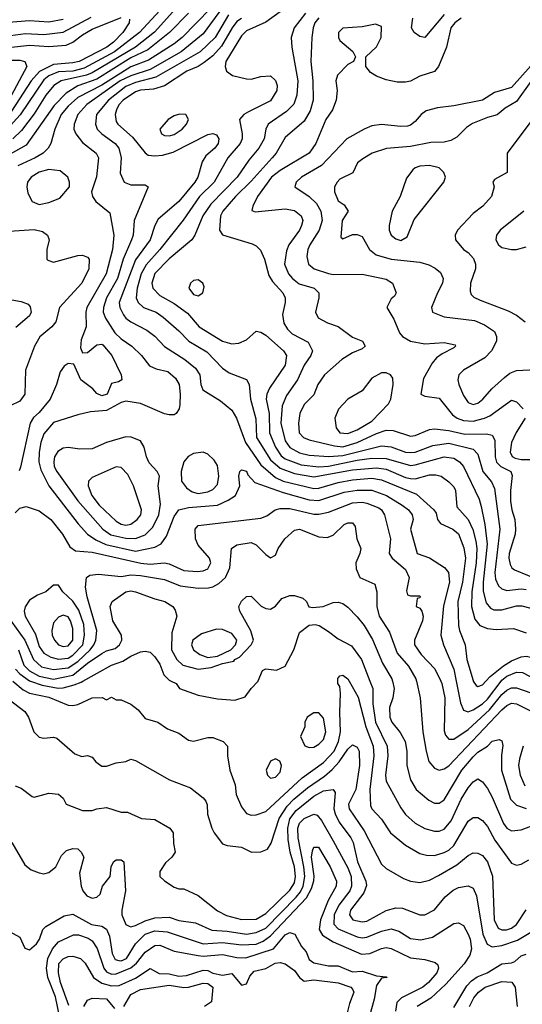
# Model space of a CAD drawing. Header units: inches. Extents: x 1793389 to 1900389, y 320802 to 470796.
# Tile 334 of 656: x 1845189 to 1847274, y 408659 to 412744. Entities that reach past the tile are written whole.
import ezdxf

# ---------------------------------------------------------------- set-up
doc = ezdxf.new("R2010")
doc.units = ezdxf.units.IN
doc.header["$MEASUREMENT"] = 0
doc.layers.add('B8440', color=7, linetype='Continuous')
doc.layers.add('B8441', color=7, linetype='Continuous')

msp = doc.modelspace()

# ---------------------------------------------------------------- linework, layer by layer
at = {"layer": 'B8440', "color": 2}
for points, elevation in [([(1845160.4, 410000), (1845203.8, 409963.8), (1845230, 409950.3), (1845310, 409933.1), (1845390, 409900.5), (1845410, 409898.8), (1845430, 409902.8), (1845490, 409930.6), (1845532, 409932), (1845550, 409922), (1845570, 409934), (1845590, 409922), (1845610, 409922), (1845650, 409904.7), (1845681.4, 409881.4), (1845710, 409844.7), (1845762, 409830), (1845802.5, 409802.5), (1845850, 409784.7), (1845890, 409754.8), (1845910, 409750.8), (1845970, 409766), (1845990, 409766), (1846034, 409750), (1846052, 409730), (1846051.3, 409690), (1846060.7, 409630), (1846082.8, 409570), (1846086.8, 409530), (1846110, 409478), (1846130, 409451.3), (1846150, 409444), (1846170, 409444.9), (1846210, 409459.3), (1846361.4, 409598.6), (1846450, 409662.6), (1846493.3, 409710), (1846512, 409750), (1846520.9, 409790), (1846516.9, 409870), (1846520.9, 409950), (1846517.5, 409977.5), (1846509.5, 409990), (1846509.4, 410000)], 270), ([(1845233.8, 410000), (1845282.9, 409982.9), (1845348.8, 409971.2), (1845370, 409972.4), (1845415.1, 409984.9), (1845443.8, 409996.2), (1845450.6, 410000)], 274), ([(1845818, 410000), (1845838, 409990), (1845852, 409970), (1845930, 409942), (1846010, 409926.8), (1846081.4, 409921.4), (1846125.2, 409934.8), (1846149, 409970), (1846178.7, 410000)], 274), ([(1846556.4, 410000), (1846594, 409934), (1846626, 409810), (1846655.6, 409730), (1846659, 409690), (1846642, 409550), (1846644.7, 409484.7), (1846650.7, 409470), (1846690, 409426.8), (1846727.3, 409370), (1846790, 409319.1), (1846850, 409284.9), (1846877.5, 409277.5), (1846910, 409277.1), (1846950, 409288.4), (1846970, 409299.3), (1846990, 409318), (1847050, 409419.1), (1847070, 409434), (1847090, 409434), (1847110, 409422), (1847130, 409397.3), (1847160.5, 409340.5), (1847230, 409244.7), (1847250, 409236), (1847270, 409241), (1847302, 409258)], 270), ([(1846642.4, 410000), (1846654, 409970), (1846654.9, 409905.1), (1846664.9, 409830), (1846714, 409730), (1846717, 409690), (1846706.7, 409610), (1846710, 409584.7), (1846770, 409474.8), (1846790, 409447.3), (1846830, 409410.7), (1846870, 409388), (1846910, 409378), (1846930, 409378), (1846950, 409385.5), (1846979.5, 409420.5), (1847021.3, 409510), (1847050, 409557.3), (1847070, 409582.8), (1847090, 409594), (1847110, 409582.8), (1847130, 409554.8), (1847150, 409518.8), (1847197.1, 409410), (1847210, 409390.7), (1847230, 409379.1), (1847270, 409383.8), (1847370, 409420.3)], 274), ([(1846735.8, 410000), (1846743, 409970), (1846737.1, 409930), (1846723.8, 409890), (1846724.9, 409850), (1846733.4, 409830), (1846767.2, 409787.2), (1846788.2, 409750), (1846794.9, 409710), (1846795.5, 409650), (1846810.6, 409590), (1846834, 409550), (1846886.2, 409506.2), (1846910, 409494), (1846930, 409494), (1846950, 409507.3), (1847023.5, 409630), (1847070, 409686.4), (1847090, 409704.9), (1847129.7, 409730.3), (1847150, 409750.7), (1847178, 409758), (1847190, 409752), (1847193.4, 409733.4), (1847187.7, 409692.3), (1847188.2, 409630), (1847226, 409510), (1847250, 409485.5), (1847290, 409472.2)], 278), ([(1846835.6, 410000), (1846850.7, 409930), (1846861.6, 409790), (1846875.5, 409710), (1846886.7, 409666.7), (1846910, 409638.8), (1846930, 409630.7), (1846950, 409635.5), (1846970, 409648.2), (1847190, 409880.4), (1847210, 409899.5), (1847230, 409908.4), (1847250, 409906), (1847314, 409874)], 282), ([(1846936.5, 410000), (1846941.3, 409990), (1846953.4, 409930), (1846950, 409794), (1846955.5, 409775.5), (1846970, 409758.8), (1846990, 409759.1), (1847050, 409799.5), (1847139, 409881), (1847190, 409944.6), (1847210, 409962.6), (1847230, 409971.8), (1847250, 409972), (1847310, 409951.7)], 286), ([(1847000.1, 410000), (1847017.6, 409910), (1847030, 409878.8), (1847050, 409873), (1847070, 409880.3), (1847110, 409906), (1847130, 409925.7), (1847186.5, 410000)], 290), ([(1847071.3, 410000), (1847082.4, 409982.4), (1847090, 409977.3), (1847110, 409984.9), (1847123.8, 410000)], 294), ([(1845110.8, 409950), (1845210, 409874), (1845225.5, 409850), (1845247.7, 409790), (1845270, 409768), (1845290, 409763.8), (1845330, 409766.8), (1845342.8, 409762.8), (1845418, 409698), (1845447.1, 409687.1), (1845470.8, 409690.8), (1845490, 409684.7), (1845505.2, 409665.2), (1845530, 409647.3), (1845550, 409647.7), (1845590, 409660.7), (1845630, 409666.8), (1845650, 409676), (1845670, 409671.3), (1845810.7, 409590.7), (1845897.3, 409557.3), (1845950, 409516), (1845961.4, 409501.4), (1845967.3, 409487.3), (1845968.3, 409448.3), (1845986.8, 409390), (1845996, 409370), (1846030, 409324.7), (1846050, 409318), (1846108.9, 409311.1), (1846151.1, 409291.1), (1846190, 409291.3), (1846217.2, 409302.8), (1846232.3, 409327.7), (1846265.4, 409430), (1846299.1, 409480.9), (1846326.6, 409510), (1846383.1, 409556.9), (1846454.2, 409605.8), (1846486.3, 409633.7), (1846514.8, 409665.2), (1846550, 409717.3), (1846570, 409736), (1846590, 409726), (1846597.1, 409710), (1846598.7, 409650), (1846583.7, 409550), (1846554, 409490), (1846555.8, 409470), (1846618.5, 409378.5), (1846690, 409241), (1846710, 409222.8), (1846781.1, 409181.1), (1846810, 409170.7), (1846850, 409164.9), (1846890, 409174.9), (1846927, 409193), (1847002.3, 409237.7), (1847050, 409277.3), (1847070, 409287.3), (1847090, 409286.8), (1847110, 409277.3), (1847130.5, 409250), (1847150.3, 409190.3), (1847157.6, 409010), (1847174.6, 408974.6), (1847190, 408968.2), (1847208.4, 408968.4), (1847230, 408975.5), (1847250, 408990.7), (1847290, 409050.8)], 266), ([(1847278.7, 409730), (1847262.3, 409677.7), (1847258.7, 409650), (1847265.3, 409610), (1847285.2, 409565.2)], 282), ([(1845170, 409566), (1845195.3, 409555.3), (1845241, 409521), (1845250, 409518), (1845310, 409534.8), (1845350.9, 409530.9), (1845370, 409514), (1845382, 409490), (1845450, 409462.8), (1845490, 409462.8), (1845510, 409470.8), (1845550, 409476), (1845610, 409456), (1845636.9, 409456.9), (1845694, 409430), (1845750, 409426), (1845812, 409390), (1845826, 409370), (1845827.1, 409327.1), (1845834.8, 409290), (1845821, 409270), (1845794.4, 409245.6), (1845771.3, 409210), (1845771.3, 409190), (1845790, 409171.3), (1845830, 409144.7), (1845850, 409138), (1845870, 409138), (1845930, 409111), (1846010, 409047.3), (1846047.1, 409027.1), (1846110, 409010.5), (1846170, 409012.7), (1846210, 409036.4), (1846310, 409132.4), (1846330, 409162.8), (1846332.9, 409190), (1846329.7, 409230), (1846312, 409290), (1846303, 409343), (1846301.4, 409390), (1846310.6, 409429.4), (1846336.9, 409463.1), (1846410, 409522.6), (1846450, 409544.9), (1846490, 409550.7), (1846497.5, 409537.5), (1846493.1, 409470), (1846498, 409450), (1846514.5, 409414.5), (1846562.4, 409350), (1846572.2, 409330), (1846590.3, 409250), (1846625.3, 409170), (1846628.3, 409151.7), (1846617.7, 409122.3), (1846561.6, 409050), (1846558, 409030), (1846571, 409010), (1846610, 409001.3), (1846630, 409004.9), (1846710, 409048), (1846750, 409059.1), (1846777.5, 409057.5), (1846850, 409030.8), (1846870, 409030.7), (1846910, 409050.7), (1846954.2, 409105.8), (1846987.6, 409132.4), (1847010, 409144), (1847050, 409150.7), (1847070, 409141), (1847084, 409110), (1847110.3, 408950), (1847129, 408909), (1847150, 408898.4), (1847190, 408903.6), (1847254, 408926), (1847330, 408970.4)], 262), ([(1845156, 409330), (1845210, 409238), (1845236.9, 409216.9), (1845270, 409204.7), (1845290, 409201), (1845310, 409206), (1845339, 409230), (1845363.2, 409276.8), (1845383.2, 409296.8), (1845410, 409306), (1845430, 409304.7), (1845444.7, 409290), (1845454.8, 409270), (1845436.9, 409203.1), (1845444, 409150), (1845450.8, 409130), (1845467.7, 409110), (1845490, 409099.1), (1845510, 409104), (1845523.2, 409116.8), (1845533.2, 409150), (1845564, 409190), (1845568.7, 409230), (1845578, 409250), (1845590, 409258), (1845610, 409258), (1845622, 409250), (1845628, 409130), (1845612.4, 409050), (1845612.7, 409030), (1845630, 408990.8), (1845643.1, 408983.1), (1845650, 408980.5), (1845670, 408986.4), (1845710, 409005.7), (1845750, 409018), (1845810, 409021.3), (1845850, 409006.4), (1845918, 408998), (1845986.7, 408966.7), (1846050, 408962.7), (1846130, 408950.2), (1846170, 408956.9), (1846210, 408975.2), (1846336.8, 409103.2), (1846354, 409126), (1846365.3, 409150), (1846371.8, 409190), (1846368.1, 409230), (1846344.5, 409350), (1846342.7, 409390), (1846350, 409410.4), (1846370, 409430.3), (1846410, 409448), (1846423.4, 409443.4), (1846441.4, 409421.4), (1846490, 409337.3), (1846550, 409225.5), (1846564, 409190), (1846565.2, 409150), (1846558.3, 409130), (1846512.9, 409070), (1846494.3, 409030), (1846492, 408992), (1846510, 408972.7), (1846590, 408939.5), (1846610, 408935.3), (1846630, 408937.6), (1846690, 408962.6), (1846730, 408972.4), (1846762.3, 408962.3), (1846810, 408932.7), (1846852.9, 408927.1), (1846902.3, 408937.7), (1846990, 408994), (1847010, 408997.3), (1847030, 408986), (1847050, 408951), (1847057.6, 408930), (1847063.1, 408890), (1847057.4, 408862.6), (1847033.3, 408826.7), (1846957.1, 408742.9), (1846895.6, 408684.4), (1846838.8, 408650)], 258), ([(1845132, 408970), (1845190, 408938), (1845210, 408892), (1845230, 408884.7), (1845259.3, 408910), (1845271.8, 408930), (1845285.2, 408970), (1845297.5, 408982.5), (1845374, 409026), (1845410, 409033.4), (1845486.8, 408990), (1845530, 408983), (1845550, 408970.8), (1845562.3, 408942.3), (1845572.4, 408870), (1845585.7, 408845.7), (1845600.6, 408840.6), (1845610, 408839.5), (1845633, 408850), (1845669.6, 408910), (1845709.6, 408950), (1845750, 408963.6), (1845800.5, 408960.5), (1845950, 408910.3), (1846030, 408915.2), (1846110, 408906), (1846170, 408909.1), (1846199.3, 408920.7), (1846230, 408943.6), (1846379.5, 409100.5), (1846399.7, 409140.3), (1846408.9, 409171.1), (1846410.9, 409190.9), (1846399.7, 409270), (1846404.2, 409295.8), (1846410, 409311), (1846429.3, 409310.7), (1846477, 409230), (1846503.7, 409170), (1846502.6, 409150), (1846468.9, 409090), (1846437.7, 409010), (1846431.7, 408970), (1846445.7, 408945.7), (1846490, 408918.9), (1846607.9, 408867.9), (1846642, 408870), (1846690, 408890.4), (1846710, 408894.4), (1846730, 408890.4), (1846810, 408852.7), (1846870, 408844.9), (1846913.2, 408833.2), (1846923.5, 408823.5), (1846927.3, 408810), (1846920.5, 408790), (1846885.5, 408750), (1846862, 408730), (1846773.9, 408686.1), (1846753.5, 408666.5), (1846748.8, 408631.2)], 254), ([(1845354.3, 408610), (1845338.5, 408690), (1845306.2, 408770), (1845300.9, 408810), (1845306, 408850), (1845325.1, 408890), (1845350, 408918.4), (1845412.1, 408947.9), (1845432.9, 408947.1), (1845473.5, 408933.5), (1845490, 408923), (1845511.3, 408891.3), (1845538, 408810), (1845550, 408794.4), (1845570, 408784.9), (1845590, 408785.2), (1845650, 408810.2), (1845674, 408830), (1845710, 408875.3), (1845750, 408903.7), (1845770, 408904.2), (1845830, 408880.3), (1845930, 408861.5), (1845950, 408859), (1846030, 408866.3), (1846090, 408852.9), (1846127.3, 408852.7), (1846242, 408890), (1846290, 408948.2), (1846310, 408957.6), (1846330.2, 408950.2), (1846359.1, 408899.1), (1846377.3, 408877.3), (1846390, 408844.7), (1846410, 408831.3), (1846470, 408818.8), (1846510, 408818.8), (1846570, 408794), (1846610, 408796.3), (1846670, 408778), (1846710, 408774), (1846714, 408770), (1846690, 408768), (1846670, 408738), (1846659.9, 408680.1), (1846640.7, 408610)], 250), ([(1846990, 408646.8), (1847044.2, 408735.8), (1847063.9, 408756.1), (1847087.1, 408772.9), (1847129, 408790), (1847190, 408826.8), (1847230, 408831.3), (1847243.1, 408836.9), (1847270, 408861), (1847290, 408866.8)], 258), ([(1845393.8, 408653.8), (1845358, 408750), (1845349.8, 408790), (1845351.6, 408828.4), (1845370, 408847.7), (1845390, 408857.1), (1845410, 408859.3), (1845441, 408850), (1845460.7, 408830), (1845495.5, 408770), (1845530, 408746.5), (1845570, 408735.8), (1845602.6, 408737.4), (1845670, 408767.2), (1845730, 408807.3), (1845767.4, 408787.4), (1845810, 408785.8), (1845850, 408776.5), (1845881.3, 408778.7), (1845950, 408801.3), (1845970, 408799.5), (1845990, 408789.1), (1846030, 408780.3), (1846070, 408787.3), (1846110, 408739.1), (1846130, 408744), (1846144.4, 408775.6), (1846162.7, 408797.3), (1846210, 408808), (1846248.7, 408830), (1846270, 408832.7), (1846290, 408826.8), (1846330, 408799.1), (1846350, 408770.7), (1846370, 408754.8), (1846410, 408760.4), (1846510, 408748.2), (1846562.8, 408730), (1846570, 408722.8), (1846575.3, 408710), (1846557.4, 408662.6), (1846542, 408602)], 246), ([(1845621.1, 408650), (1845650, 408699.5), (1845690, 408720.2), (1845810, 408738.9), (1845870, 408728.5), (1845890, 408730.2), (1845950, 408747), (1845970, 408745.5), (1845990.8, 408730), (1845984.7, 408670), (1845956, 408650)], 242), ([(1847055.1, 408650), (1847073.5, 408686.5), (1847093, 408710), (1847120.9, 408730), (1847190, 408754.3), (1847231.2, 408751.2), (1847245.3, 408730), (1847253, 408650)], 254), ([(1845456, 408650), (1845470, 408676), (1845490, 408684.7), (1845550, 408681.6), (1845582, 408642)], 242)]:
    msp.add_lwpolyline(points, dxfattribs=dict(at, elevation=elevation))
at = {"layer": 'B8440', "color": 2, "elevation": 274}
for points in [[(1846430, 409868), (1846410, 409868), (1846382, 409850), (1846372, 409830), (1846372, 409810), (1846354, 409770), (1846371.6, 409731.6), (1846390, 409724.7), (1846410, 409726), (1846430, 409738), (1846450, 409758), (1846459.3, 409790), (1846450, 409846)], [(1846250, 409678), (1846230, 409668), (1846211.3, 409630), (1846218, 409610), (1846230, 409598), (1846250, 409601), (1846270, 409622), (1846275.3, 409650), (1846268.4, 409668.4)]]:
    msp.add_lwpolyline(points, close=True, dxfattribs=at)
at = {"layer": 'B8441', "color": 2}
for points, elevation in [([(1844070.6, 412790.6), (1844092.4, 412630), (1844095.1, 412484.9), (1844107.5, 412427.5), (1844124.3, 412404.3), (1844154.7, 412394.7), (1844270, 412418.6), (1844350, 412417.4), (1844470, 412370.3), (1844510, 412358), (1844530, 412357.4), (1844550, 412360.3), (1844570, 412376.4), (1844610, 412445.3), (1844670, 412510.3), (1844830, 412627), (1844949.3, 412650), (1844997, 412670), (1845050.9, 412709.1), (1845108.7, 412730), (1845230, 412740.3), (1845310, 412734.3), (1845370, 412746.3)], 274), ([(1845850, 412803.5), (1845748.6, 412691.4), (1845670.3, 412630), (1845490, 412522.9), (1845466.9, 412513.1), (1845360.7, 412490), (1845330.4, 412470), (1845298, 412430), (1845250, 412353.6), (1845196.5, 412283.5), (1845160.4, 412250)], 274), ([(1845980.2, 412790), (1845863.1, 412670), (1845830, 412644), (1845723.8, 412576.2), (1845650, 412547.8), (1845530, 412472.4), (1845430, 412420.4), (1845390, 412384.2), (1845361.7, 412350), (1845335.3, 412290), (1845318, 412230), (1845307.7, 412210), (1845287.3, 412190), (1845254, 412170), (1845182.2, 412137.8)], 282), ([(1846030, 412794), (1845950, 412684.2), (1845859.5, 412610), (1845730, 412536.4), (1845650, 412510.7), (1845606.3, 412490), (1845467.7, 412392.3), (1845430.4, 412350), (1845414.9, 412310), (1845413.4, 412290), (1845422, 412270), (1845450, 412234), (1845506.8, 412190), (1845516.3, 412170), (1845507.9, 412092.1), (1845486.8, 412030), (1845490.8, 412010), (1845504.7, 411990), (1845562.8, 411942.8), (1845579.3, 411850), (1845574.4, 411790), (1845548.5, 411690), (1845468, 411550), (1845464, 411530), (1845465.5, 411470), (1845444, 411416), (1845442, 411382), (1845450, 411361), (1845470, 411363), (1845510, 411394.9), (1845530, 411398), (1845534.7, 411394.7), (1845572.2, 411350), (1845610.3, 411270), (1845612.4, 411250), (1845599, 411241), (1845570, 411234), (1845552.4, 411190), (1845530, 411183.5), (1845510, 411192.8), (1845492.2, 411212.2), (1845442.9, 411250), (1845414.2, 411314.2), (1845390, 411317.2), (1845373.4, 411306.6), (1845357.3, 411282.7), (1845342, 411230), (1845315.5, 411170), (1845270, 411114.5), (1845246.5, 411093.5), (1845232.2, 411070), (1845192.8, 410887.2), (1845187.3, 410872.7)], 286), ([(1845110, 412672.9), (1845213.2, 412686.8), (1845290, 412681.7), (1845370, 412691.7), (1845486.3, 412753.7)], 270), ([(1845130, 412626.5), (1845230, 412638.3), (1845310, 412632.6), (1845381.5, 412638.5), (1845410, 412650.3), (1845450, 412681.3), (1845490, 412704.9), (1845610, 412753)], 266), ([(1845770, 412781.6), (1845685.7, 412690), (1845582.3, 412610), (1845457.1, 412542.9), (1845410, 412530.6), (1845350, 412527.1), (1845310.4, 412510), (1845290, 412493.7), (1845191.6, 412348.4), (1845137, 412290)], 270), ([(1845889.3, 412770.7), (1845810.4, 412690), (1845721, 412619), (1845650, 412585.5), (1845510, 412496.8), (1845430, 412468.7), (1845381.5, 412438.5), (1845331.9, 412388.1), (1845216.5, 412223.5), (1845150, 412185.1)], 278), ([(1845645.4, 412745.4), (1845644, 412730), (1845617.1, 412690), (1845578.7, 412650), (1845550.4, 412630), (1845435.5, 412570), (1845410, 412564.1), (1845330, 412558.2), (1845271.6, 412528.4), (1845237.3, 412490), (1845155.6, 412364.4)], 266), ([(1846056.1, 412763.9), (1845999.6, 412670), (1845938.4, 412610), (1845754.4, 412505.6), (1845670, 412482.9), (1845630, 412466.8), (1845558, 412410), (1845508.4, 412350), (1845503.8, 412310), (1845510.6, 412290), (1845530.6, 412270), (1845585.5, 412230), (1845600.4, 412210), (1845610.4, 412170), (1845606.4, 412106.4), (1845622.8, 412070), (1845650, 412059.1), (1845710, 412058), (1845722, 412050), (1845663.7, 411910), (1845659.5, 411850), (1845653.7, 411830), (1845619, 411750), (1845594.9, 411670), (1845548.9, 411590), (1845536.5, 411550), (1845535.3, 411530), (1845544.9, 411504.9), (1845584.3, 411444.3), (1845610, 411419.3), (1845654, 411390), (1845694.8, 411350), (1845727.9, 411307.9), (1845755.5, 411295.5), (1845803.7, 411283.7), (1845836.1, 411256.1), (1845850.6, 411230), (1845855.5, 411190), (1845853.2, 411146.8), (1845850.6, 411129.4), (1845838, 411110), (1845830, 411105.2), (1845810, 411105.2), (1845790, 411109.2), (1845690, 411152), (1845630, 411160.7), (1845610, 411156.2), (1845550, 411122.7), (1845483.5, 411116.5), (1845430, 411105.2), (1845330, 411072.3), (1845290, 411025.2), (1845276.5, 410990), (1845270.2, 410949.8), (1845268.9, 410910), (1845276.7, 410876.7), (1845310.2, 410810.2), (1845432.4, 410652.4), (1845470.2, 410610.2), (1845505.7, 410585.7), (1845547, 410567), (1845670, 410539.6), (1845750, 410555.8), (1845776, 410570), (1845798.9, 410601.1), (1845830, 410682.8), (1845850, 410710.5), (1845890, 410719.5), (1846009.7, 410730.3), (1846054, 410750), (1846084, 410770), (1846102, 410810), (1846098, 410850), (1846102, 410870), (1846110, 410876), (1846130, 410870.8), (1846135.3, 410855.3), (1846164.5, 410824.5), (1846281.8, 410781.8), (1846390, 410751.5), (1846430.8, 410749.2), (1846535.9, 410784.1), (1846590, 410792.4), (1846650, 410791.6), (1846710.6, 410770), (1846776.3, 410730), (1846802, 410710), (1846817.3, 410690), (1846822, 410670), (1846810.7, 410630), (1846838, 410530), (1846890, 410510.8), (1846951.8, 410471.8), (1846968.2, 410450), (1846971.8, 410410), (1846947.5, 410312.5), (1846937.1, 410190), (1846948, 410150), (1846990.3, 410050), (1847000.1, 410000)], 290), ([(1846110, 412748.5), (1846090, 412735.4), (1846070.3, 412710), (1846026.2, 412633.8), (1845990, 412594.3), (1845954.4, 412565.6), (1845930, 412549.7), (1845883, 412530), (1845790.3, 412469.7), (1845744.4, 412455.6), (1845690, 412450.8), (1845670, 412444.8), (1845618.7, 412410), (1845600.3, 412390), (1845590.3, 412370), (1845584.9, 412350), (1845590, 412321), (1845596.3, 412310), (1845656.7, 412256.7), (1845710, 412190.8), (1845722, 412182), (1845750, 412178.4), (1845781.7, 412181.7), (1845826.1, 412193.9), (1845970, 412267.3), (1845990, 412270.8), (1846006, 412266), (1846014.8, 412250), (1846013, 412230), (1845999.1, 412210), (1845961.5, 412178.5), (1845945.8, 412154.2), (1845927.7, 412090), (1845915.5, 412070), (1845850, 411989.5), (1845764.4, 411915.6), (1845750.4, 411889.6), (1845730.4, 411830), (1845670, 411747), (1845602, 411570), (1845604.9, 411550), (1845619.5, 411519.5), (1845630, 411504.9), (1845650, 411490.5), (1845716.2, 411456.2), (1845750.3, 411430.3), (1845790, 411387.7), (1845873.9, 411333.9), (1845918.3, 411298.3), (1845937.1, 411270), (1845940.5, 411230), (1845948.8, 411208.8), (1846022.8, 411162.8), (1846070, 411124), (1846088.2, 411090), (1846125.5, 410990), (1846190, 410897), (1846250, 410844.9), (1846282.8, 410830), (1846410, 410799), (1846430, 410800.2), (1846510, 410823.6), (1846570, 410835.5), (1846650, 410842), (1846690, 410834.3), (1846834.9, 410774.9), (1846907.3, 410710), (1846916.7, 410696.7), (1846922, 410670), (1846934.4, 410654.4), (1846986.8, 410630), (1847010, 410610.5), (1847032.5, 410552.5), (1847039, 410510), (1847026.5, 410410), (1847007.4, 410330), (1847010.3, 410230), (1847014, 410210), (1847038, 410150), (1847044.9, 410090), (1847070, 410002), (1847071.3, 410000)], 294), ([(1846270, 412776.2), (1846210, 412733.6), (1846130, 412697.6), (1846110, 412677), (1846044.4, 412570), (1846042, 412550), (1846046.8, 412530), (1846072.2, 412512.2), (1846130, 412498.4), (1846150, 412497.1), (1846190, 412507.3), (1846230, 412510.8), (1846250, 412492), (1846257.3, 412470), (1846256.3, 412450), (1846230, 412407), (1846138, 412362), (1846118.8, 412350), (1846100.7, 412330), (1846112.4, 412270), (1846112.4, 412250), (1846104.4, 412230), (1846052.4, 412170), (1845995.8, 412070), (1845934.9, 412010), (1845867.8, 411912.2), (1845770.3, 411790), (1845713.6, 411726.4), (1845693.8, 411690), (1845676, 411630), (1845672.2, 411590), (1845680.5, 411570), (1845702.8, 411550), (1845754.8, 411530), (1845784.9, 411510), (1845850, 411453.4), (1845890.6, 411410), (1845966.3, 411366.3), (1846030, 411298), (1846058.8, 411278.8), (1846130.8, 411250.8), (1846140.7, 411230), (1846146.4, 411170), (1846168.5, 411088.5), (1846171.5, 411010), (1846230, 410917.6), (1846270, 410883.2), (1846330, 410861.8), (1846410, 410846.7), (1846570, 410875.9), (1846670, 410884.9), (1846710, 410878.5), (1846790, 410844), (1846810, 410840.2), (1846830, 410839.6), (1846890, 410855.3), (1846915.8, 410855.8), (1846938, 410850), (1846970, 410826.8), (1846990, 410806), (1846998, 410790), (1847003.1, 410723.1), (1847050.2, 410670.2), (1847069.1, 410629.1), (1847081, 410581), (1847085.5, 410550), (1847082.8, 410490), (1847064.4, 410370), (1847063.6, 410310), (1847077.4, 410257.4), (1847098.8, 410230), (1847130, 410218.4), (1847166.6, 410213.4), (1847238, 410218), (1847290, 410200.7)], 298), ([(1846375.3, 412770), (1846328, 412710), (1846315.5, 412670), (1846318, 412630), (1846342.6, 412490), (1846338.7, 412430), (1846327, 412393), (1846296.7, 412363.3), (1846220.7, 412310), (1846210.6, 412290), (1846203, 412250), (1846181.6, 412210), (1846139.6, 412160.4), (1846092.2, 412090), (1845981.6, 411978.4), (1845948.7, 411930), (1845915.5, 411850), (1845903, 411830), (1845810, 411751.8), (1845749.3, 411690.7), (1845737.6, 411650), (1845741.6, 411630), (1845770, 411599.3), (1845830, 411566), (1845886, 411526), (1845934, 411470), (1846030, 411410.4), (1846070, 411399.3), (1846098.3, 411401.7), (1846130, 411416.3), (1846170, 411451.3), (1846190, 411446.8), (1846210, 411434.8), (1846284, 411370), (1846296.3, 411350), (1846290.4, 411310), (1846225.1, 411214.9), (1846214, 411190), (1846212, 411170), (1846223.6, 411110), (1846225.3, 411030), (1846250.3, 410970), (1846274.6, 410934.6), (1846290, 410922.3), (1846357.3, 410897.3), (1846430, 410888.2), (1846470, 410891.1), (1846590, 410917.1), (1846650, 410924.2), (1846710, 410923.6), (1846810, 410894.9), (1846830, 410896.5), (1846950, 410930.3), (1846990, 410924.4), (1847013.4, 410910), (1847030.4, 410890), (1847095.1, 410755.1), (1847104.4, 410724.4), (1847119.6, 410650), (1847128.1, 410568.1), (1847112.4, 410410), (1847112.7, 410372.7), (1847124.9, 410324.9), (1847142, 410302), (1847155.8, 410295.8), (1847190, 410295.8), (1847250, 410312.4), (1847272.1, 410312.1), (1847310, 410302.4)], 302), ([(1846430, 412751.5), (1846414, 412730), (1846406.7, 412710), (1846401.3, 412670), (1846397, 412570), (1846405.3, 412490), (1846407, 412410), (1846394.9, 412365.1), (1846370, 412322.7), (1846290, 412255.1), (1846252.7, 412190), (1846236.4, 412170), (1846150, 412073.6), (1846084.9, 412010), (1846032.7, 411950), (1846022.4, 411930), (1846018.8, 411870), (1846030, 411851.3), (1846153.7, 411813.7), (1846170, 411806), (1846187.9, 411787.9), (1846204.9, 411750), (1846223.1, 411683.1), (1846238, 411658), (1846280.7, 411610), (1846290.7, 411590), (1846290.7, 411570), (1846279.9, 411520.1), (1846284.8, 411484.8), (1846299.9, 411459.9), (1846319.9, 411439.9), (1846385.8, 411405.8), (1846404, 411370), (1846397.3, 411350), (1846369, 411311), (1846341.3, 411250), (1846295.8, 411184.2), (1846277.7, 411142.3), (1846273.1, 411070), (1846290, 410997.3), (1846310, 410968.7), (1846350, 410946.5), (1846390, 410936.9), (1846471.4, 410931.4), (1846530, 410936.3), (1846690, 410976.5), (1846730, 410972), (1846790, 410949), (1846810, 410947.7), (1846830, 410950.3), (1846903.3, 410976.7), (1846970, 410986.5), (1847070, 410961.6), (1847090, 410941), (1847110.4, 410870), (1847147.2, 410827.2), (1847159.2, 410799.2), (1847181.1, 410630), (1847160.7, 410450), (1847162.8, 410422.8), (1847175.8, 410395.8), (1847190, 410383), (1847210, 410376.4), (1847270, 410382.6), (1847290, 410379.5)], 306), ([(1847020.3, 412750), (1846994.3, 412730), (1846978.3, 412710), (1846959.5, 412630), (1846926.8, 412550), (1846910, 412529.3), (1846850, 412509), (1846810, 412489), (1846790, 412484), (1846755.3, 412484.7), (1846710, 412494), (1846669.3, 412509.3), (1846644.7, 412524.7), (1846626, 412550), (1846626, 412590), (1846670, 412631.3), (1846689.2, 412670), (1846690, 412715.3), (1846665.2, 412725.2), (1846610, 412713.3), (1846530, 412708.7), (1846511.3, 412690), (1846511.3, 412670), (1846516.9, 412656.9), (1846571.1, 412611.1), (1846582, 412590), (1846574, 412570), (1846550, 412558), (1846507.1, 412512.9), (1846501, 412490), (1846506, 412450), (1846502.8, 412410), (1846487.3, 412370), (1846459.1, 412330), (1846418, 412230), (1846390, 412189.5), (1846270, 412118), (1846234.4, 412090), (1846176.3, 412010), (1846156, 411970), (1846152.7, 411952.7), (1846166.4, 411946.4), (1846290, 411959.3), (1846330, 411952.7), (1846357.3, 411930), (1846364, 411910), (1846359.1, 411890), (1846350.4, 411870), (1846306, 411810), (1846295.6, 411784.4), (1846288.2, 411730), (1846304.4, 411690), (1846320.4, 411670), (1846348.2, 411648.2), (1846410.3, 411630.3), (1846431, 411610), (1846430.8, 411590), (1846416, 411530), (1846427.3, 411507.3), (1846466.2, 411486.2), (1846510, 411470.7), (1846570, 411426), (1846612, 411410), (1846622, 411390), (1846610, 411378), (1846570, 411361.2), (1846525.3, 411334.7), (1846454, 411270), (1846426.8, 411230), (1846410, 411188), (1846370, 411148), (1846351, 411110), (1846345.5, 411070), (1846348.2, 411030), (1846366.8, 411010), (1846390, 411000.4), (1846496, 410976), (1846530, 410972.4), (1846589.4, 410990), (1846670, 411027.6), (1846710, 411040.3), (1846739.2, 411039.2), (1846810, 411016.4), (1846830, 411018.4), (1846890, 411043.8), (1846910, 411046), (1846970, 411039.5), (1847035.4, 411024.6), (1847126.2, 411026.2), (1847150, 411020.7), (1847159.9, 410999.9), (1847162, 410930), (1847167.9, 410907.9), (1847184.9, 410890), (1847227.3, 410870), (1847232.2, 410852.2), (1847225.3, 410790), (1847226.1, 410746.1), (1847230.4, 410710), (1847243.1, 410670), (1847246.4, 410630), (1847244.4, 410610), (1847219.5, 410530), (1847218.4, 410510), (1847224.1, 410484.1), (1847230.5, 410470.5), (1847242, 410462), (1847350, 410418)], 310), ([(1846950, 412764.5), (1846870, 412669.2), (1846850, 412673.2), (1846825.2, 412690), (1846814.5, 412710), (1846819.7, 412750)], 306), ([(1845150, 412575.8), (1845190, 412575.8), (1845210.3, 412570.3), (1845219.3, 412550), (1845143.6, 412410)], 262), ([(1847310, 412552.3), (1847230, 412462.4), (1847159, 412441), (1847110, 412409.7), (1846990, 412386), (1846922, 412378), (1846875.2, 412364.8), (1846854.8, 412350), (1846830, 412321.2), (1846810, 412306), (1846797.5, 412302.5), (1846770, 412300.9), (1846690, 412309.4), (1846650, 412303.7), (1846618, 412290), (1846546, 412250), (1846441.8, 412138.2), (1846358.8, 412090), (1846336, 412070), (1846331, 412050), (1846390, 412010.6), (1846420.9, 411980.9), (1846438, 411950), (1846443.7, 411910), (1846432.2, 411870), (1846392.4, 411810), (1846384.4, 411790), (1846380.9, 411760.9), (1846388, 411730), (1846411, 411710), (1846470, 411690.4), (1846490, 411686.7), (1846610, 411688.2), (1846710, 411666.8), (1846736, 411650), (1846751.3, 411610), (1846743.6, 411596.4), (1846730, 411586), (1846712, 411550), (1846741.4, 411501.4), (1846765.2, 411445.2), (1846778, 411430), (1846810.7, 411410.7), (1846870, 411398.8), (1846950, 411404.7), (1846995.3, 411395.3), (1846998, 411390), (1846990, 411382), (1846942, 411358), (1846918.8, 411341.2), (1846900.5, 411319.5), (1846864.5, 411255.5), (1846854, 411190), (1846870, 411182), (1846930, 411174), (1846984.2, 411104.2), (1847004, 411090), (1847030, 411080.9), (1847070, 411078.3), (1847117.2, 411090), (1847139.2, 411100.8), (1847230, 411166), (1847250, 411158), (1847278, 411130)], 314), ([(1847310, 412487.3), (1847250, 412403.7), (1847203, 412377), (1847170, 412349.2), (1847130, 412338), (1847067.7, 412312.3), (1847043.4, 412296.6), (1847003.5, 412256.5), (1846978, 412242), (1846950, 412236), (1846894.8, 412234.8), (1846810, 412216.9), (1846710.5, 412209.5), (1846651.3, 412190), (1846613.2, 412166.8), (1846591.3, 412150), (1846571, 412109), (1846518, 412082), (1846506, 412070), (1846496, 412050), (1846496, 412030), (1846510, 411992), (1846536, 411976), (1846552, 411950), (1846526.8, 411910), (1846522, 411842), (1846530, 411834), (1846570, 411852), (1846590, 411852), (1846610, 411844.7), (1846641, 411790), (1846668.5, 411768.5), (1846730, 411750.4), (1846850, 411738.4), (1846886.6, 411726.6), (1846912.5, 411712.5), (1846934.9, 411694.9), (1846946.8, 411670), (1846944, 411650), (1846922, 411610), (1846898, 411550), (1846902, 411530), (1846950, 411510.7), (1847075.6, 411495.6), (1847118, 411478), (1847158.8, 411450), (1847167.7, 411430), (1847167.7, 411410), (1847147.3, 411370), (1847119, 411341), (1847031, 411290), (1847010.8, 411270), (1847007.3, 411250), (1847010.8, 411230), (1847030, 411184.7), (1847050, 411156), (1847070, 411148), (1847090, 411153.4), (1847111, 411169), (1847148.2, 411211.8), (1847200.1, 411259.9), (1847222.6, 411277.4), (1847250, 411288.2), (1847330, 411292.4)], 318), ([(1847330, 412349), (1847212, 412190), (1847211.3, 412110), (1847159.6, 412080.4), (1847152, 412070), (1847158, 412050), (1847146, 412010), (1847111, 411970), (1847070, 411939), (1847006, 411870), (1846996, 411850), (1846998, 411830), (1847030.5, 411790.5), (1847050, 411777.3), (1847072.3, 411752.3), (1847080.7, 411730), (1847080.7, 411710), (1847059.1, 411650), (1847058, 411618), (1847063, 411603), (1847073, 411593), (1847099.9, 411579.9), (1847215.6, 411535.6), (1847250, 411517.3), (1847286, 411490)], 322), ([(1847281, 411950), (1847182.8, 411870), (1847166.8, 411850), (1847164, 411830), (1847176, 411810), (1847190, 411798.8), (1847230, 411790.7), (1847250, 411790.8), (1847290, 411800.7)], 326), ([(1845145.8, 411865.8), (1845250, 411873.4), (1845284.5, 411864.5), (1845304.7, 411850), (1845310.9, 411830.9), (1845302, 411790), (1845302, 411750), (1845305.4, 411745.4), (1845330, 411738), (1845430, 411766), (1845450, 411766.8), (1845470, 411758.8), (1845477.3, 411750), (1845475.5, 411710), (1845447.7, 411650), (1845354.8, 411550), (1845338.8, 411490), (1845322.8, 411470), (1845272.5, 411427.5), (1845250.5, 411390), (1845214, 411290), (1845210.7, 411190), (1845190, 411161.2), (1845150, 411141.2)], 282), ([(1845086.3, 411593.7), (1845195.2, 411575.2), (1845224, 411564), (1845233, 411553), (1845237.3, 411530), (1845230, 411515.3), (1845172.8, 411467.2)], 278), ([(1847286, 411090), (1847248.7, 411031.3), (1847230.3, 410989.7), (1847223.7, 410950), (1847231.8, 410931.8), (1847244.3, 410924.3), (1847270, 410919), (1847310, 410918.8)], 314), ([(1845170, 410698), (1845190, 410718), (1845216.4, 410723.6), (1845270, 410706.8), (1845318.8, 410670), (1845366.8, 410610), (1845396.8, 410556.8), (1845420.9, 410540.9), (1845490, 410534.6), (1845691.2, 410488.8), (1845730, 410485.2), (1845790.3, 410490.3), (1845810, 410486), (1845870, 410458.7), (1845926, 410454), (1845950, 410457.1), (1845970, 410465.5), (1845982, 410490), (1845977, 410510), (1845930, 410563.7), (1845918, 410590), (1845917.2, 410630), (1845930, 410646), (1846190, 410675.5), (1846215.1, 410684.9), (1846248.7, 410710), (1846270, 410716.4), (1846310, 410715.3), (1846410, 410692), (1846430, 410692), (1846470, 410701.3), (1846570, 410738.9), (1846610, 410741.7), (1846630, 410738), (1846678.7, 410718.7), (1846690.5, 410710), (1846703, 410690), (1846727.7, 410590), (1846722, 410530), (1846734, 410510), (1846790, 410463), (1846805.5, 410430), (1846794, 410374), (1846798, 410358), (1846810, 410354), (1846850, 410354), (1846851.1, 410351.1), (1846850, 410346), (1846838, 410342), (1846834, 410310), (1846850, 410302), (1846858, 410290), (1846862.8, 410270), (1846860.7, 410250), (1846827.3, 410170), (1846827.7, 410150), (1846855.5, 410110), (1846911.6, 410051.6), (1846936.5, 410000)], 286), ([(1845138.4, 410270), (1845210.2, 410170.2), (1845246, 410090), (1845279.3, 410059.3), (1845330, 410048.2), (1845390, 410054.4), (1845430, 410081.8), (1845482.3, 410130), (1845496.9, 410150), (1845505.4, 410170), (1845509.7, 410210), (1845469.7, 410350), (1845462.9, 410390), (1845466.6, 410430), (1845480.1, 410439.9), (1845516, 410444), (1845610, 410434.4), (1845650, 410440.3), (1845690, 410438.3), (1845790, 410421.3), (1845854.7, 410394.7), (1845930, 410384.9), (1845973.1, 410386.9), (1845990, 410390.4), (1846015.2, 410404.8), (1846042.9, 410430), (1846061.6, 410470), (1846068.7, 410550), (1846090, 410564.7), (1846150, 410574.8), (1846170, 410564.7), (1846210, 410524.7), (1846230, 410512), (1846250, 410522), (1846262, 410550), (1846289.2, 410590), (1846330, 410626.8), (1846350, 410630.5), (1846430, 410598.8), (1846464.7, 410595.3), (1846490, 410604.7), (1846535.3, 410650), (1846550, 410656.3), (1846570, 410656), (1846580.7, 410640.7), (1846587.3, 410590), (1846604, 410550), (1846600.7, 410530), (1846584, 410490), (1846585.2, 410465.2), (1846601, 410430), (1846662.8, 410402.8), (1846670.4, 410370.4), (1846670.4, 410310), (1846680.4, 410270), (1846722.9, 410202.9), (1846756, 410116), (1846802, 410062), (1846833.4, 410010), (1846835.6, 410000)], 282), ([(1845184, 410130), (1845206.3, 410066.3), (1845230, 410042.8), (1845270, 410021.1), (1845330, 410008.3), (1845410, 410024.5), (1845470, 410074.3), (1845530, 410114.9), (1845550, 410125.7), (1845584.7, 410135.3), (1845603.7, 410150), (1845613.3, 410170), (1845611.5, 410190), (1845576, 410250), (1845565.2, 410310), (1845572.7, 410330), (1845630, 410370.4), (1845650, 410374.4), (1845670.3, 410370.3), (1845750, 410340.7), (1845792, 410330), (1845824.7, 410310), (1845834.4, 410294.4), (1845841, 410270), (1845820.4, 410199.6), (1845819.5, 410130), (1845841.3, 410090), (1845865.9, 410065.9), (1845930, 410048.9), (1845984, 410056), (1846030, 410073.6), (1846077.2, 410082.8), (1846082, 410090), (1846101.2, 410098.8), (1846149.4, 410150), (1846159, 410170), (1846148, 410208), (1846102, 410290), (1846098, 410310), (1846110, 410332), (1846130, 410351.3), (1846150, 410352), (1846190.7, 410310.7), (1846210, 410301), (1846230, 410298), (1846250, 410311.3), (1846277, 410343), (1846310, 410355.5), (1846330, 410355.5), (1846363.8, 410343.8), (1846378.8, 410330), (1846388.2, 410308.2), (1846404.9, 410304.9), (1846448, 410310), (1846490, 410325.5), (1846510, 410327.7), (1846530, 410322), (1846550, 410307.3), (1846590, 410267.3), (1846618, 410230), (1846653, 410173), (1846694.7, 410074.7), (1846733.4, 410010), (1846735.8, 410000)], 278), ([(1846178.7, 410000), (1846179.3, 410000.7), (1846196.4, 410043.6), (1846210, 410051.3), (1846254.6, 410045.4), (1846290, 410062), (1846326, 410130), (1846350, 410201), (1846390, 410232.7), (1846415.5, 410235.5), (1846432, 410230), (1846470, 410206), (1846510, 410174.8), (1846566.2, 410146.2), (1846607.7, 410090), (1846642.4, 410000)], 274), ([(1845450.6, 410000), (1845570, 410066.7), (1845617.4, 410082.6), (1845650, 410103.8), (1845690, 410122), (1845710, 410124.9), (1845730, 410120.7), (1845750, 410100.7), (1845770.5, 410070), (1845786.6, 410026.6), (1845810, 410004), (1845818, 410000)], 274), ([(1847123.8, 410000), (1847141, 410019), (1847196.6, 410063.4), (1847230, 410084.2), (1847270, 410100.4), (1847290, 410103.8), (1847310, 410099.3), (1847377.3, 410050), (1847430, 410035.6), (1847470, 410039.6), (1847507, 410053), (1847610, 410112.4), (1847630, 410116.3), (1847651, 410110), (1847722.5, 410022.5), (1847730.8, 410010), (1847732.4, 410000)], 294), ([(1845172.4, 410050), (1845190.1, 410030.1), (1845230, 410001.3), (1845233.8, 410000)], 274), ([(1846509.4, 410000), (1846509.3, 410010.7), (1846518, 410022), (1846530, 410024.7), (1846550.7, 410010), (1846556.4, 410000)], 270), ([(1847186.5, 410000), (1847190, 410004.6), (1847210, 410020.9), (1847250, 410037.4), (1847275.1, 410035.1), (1847330, 410007.2), (1847359.5, 410000)], 290)]:
    msp.add_lwpolyline(points, dxfattribs=dict(at, elevation=elevation))
for points, elevation in [([(1845852.3, 412352.3), (1845830, 412345.2), (1845804.7, 412330), (1845771.3, 412290), (1845778, 412270), (1845790, 412262.8), (1845810, 412262), (1845830, 412268), (1845864, 412290), (1845881.2, 412310), (1845889, 412330), (1845878, 412350)], 298), ([(1846890, 412139), (1846850, 412136), (1846830, 412129), (1846819.8, 412120.2), (1846793.7, 412086.3), (1846767.7, 412010), (1846734.8, 411950), (1846722, 411890), (1846722, 411870), (1846731, 411850), (1846750, 411834.8), (1846770, 411827.3), (1846797, 411843), (1846825.4, 411914.6), (1846948.7, 412070), (1846955.3, 412090), (1846948.7, 412110), (1846930, 412128.7)], 322), ([(1845310, 412122.4), (1845270, 412111.3), (1845236.3, 412090), (1845222, 412070), (1845219.1, 412050), (1845223.4, 412023.4), (1845241, 411990), (1845270, 411977.3), (1845310, 411984.9), (1845356.3, 412003.7), (1845396, 412050), (1845396, 412070), (1845389.3, 412090), (1845357.2, 412117.2)], 286), ([(1845930, 411664), (1845910, 411662), (1845898, 411650), (1845891, 411630), (1845910, 411604), (1845930, 411598.8), (1845948.7, 411610), (1845954.8, 411634.8), (1845948.7, 411650)], 306), ([(1846710, 411279), (1846690, 411279), (1846650, 411257.2), (1846610, 411204), (1846550, 411169.2), (1846512.3, 411127.7), (1846496.3, 411090), (1846502, 411050), (1846518, 411030), (1846550, 411027.2), (1846590, 411042), (1846650, 411078.4), (1846719, 411150), (1846729.2, 411170), (1846739, 411230), (1846737.2, 411257.2), (1846728, 411270)], 314), ([(1845630, 411012.7), (1845550, 410989.5), (1845490, 410963.7), (1845438.5, 410961.5), (1845390, 410969.4), (1845370, 410966.6), (1845347, 410953), (1845333.4, 410930), (1845330.5, 410910), (1845333, 410890), (1845343.8, 410870), (1845430, 410748.2), (1845534.4, 410630), (1845566.8, 410606.8), (1845630, 410592.4), (1845670, 410591.7), (1845710, 410607), (1845741.8, 410638.2), (1845766.3, 410690), (1845773.4, 410733.4), (1845763.7, 410810), (1845769.2, 410850), (1845759, 410870), (1845725.8, 410905.8), (1845715.1, 410930), (1845706, 410970), (1845690, 410997.2), (1845652.1, 411012.1)], 294), ([(1845950, 410949.4), (1845910, 410943.7), (1845888.4, 410931.6), (1845870.7, 410910), (1845859.1, 410870), (1845860.7, 410830), (1845881.1, 410801.1), (1845905.1, 410785.1), (1845930, 410778.7), (1845970, 410784.9), (1845990, 410794.9), (1846010, 410816), (1846015.4, 410850), (1846010, 410894), (1845996.6, 410916.6), (1845970, 410940.9)], 294), ([(1845590, 410889.2), (1845490, 410845.2), (1845474.8, 410830), (1845473.4, 410810), (1845488.4, 410770), (1845519.3, 410730), (1845590, 410663), (1845610, 410650.5), (1845630, 410647), (1845650, 410650.6), (1845676, 410670), (1845691.8, 410690), (1845694, 410710), (1845661.6, 410810), (1845637.7, 410857.7), (1845610, 410886)], 298), ([(1845350, 410398), (1845330, 410398), (1845298, 410370), (1845263.4, 410356.6), (1845230, 410336), (1845212.1, 410307.9), (1845208.5, 410290), (1845212.2, 410270), (1845254.5, 410194.5), (1845270, 410144), (1845290, 410116.4), (1845318.7, 410098.7), (1845350, 410091.4), (1845390, 410095.8), (1845410, 410107.1), (1845450.8, 410150), (1845458.7, 410190), (1845455.2, 410235.2), (1845434, 410294), (1845410, 410332.3), (1845368.7, 410370)], 286), ([(1845370, 410273.6), (1845350, 410265.2), (1845330, 410242), (1845322, 410210), (1845323.8, 410190), (1845333.4, 410170), (1845350, 410150.7), (1845370, 410143.7), (1845390, 410145.7), (1845409.6, 410170), (1845410, 410218), (1845400.7, 410250), (1845390, 410266)], 290), ([(1846005.1, 410214.9), (1845943.7, 410196.3), (1845907.3, 410170), (1845902, 410150), (1845910.7, 410130), (1845937.3, 410110), (1845970, 410098.3), (1846010, 410103.2), (1846065.1, 410130), (1846084.4, 410150), (1846089.6, 410170), (1846070, 410197.6), (1846030, 410213.6)], 282)]:
    msp.add_lwpolyline(points, close=True, dxfattribs=dict(at, elevation=elevation))

doc.saveas('drawing.dxf')
